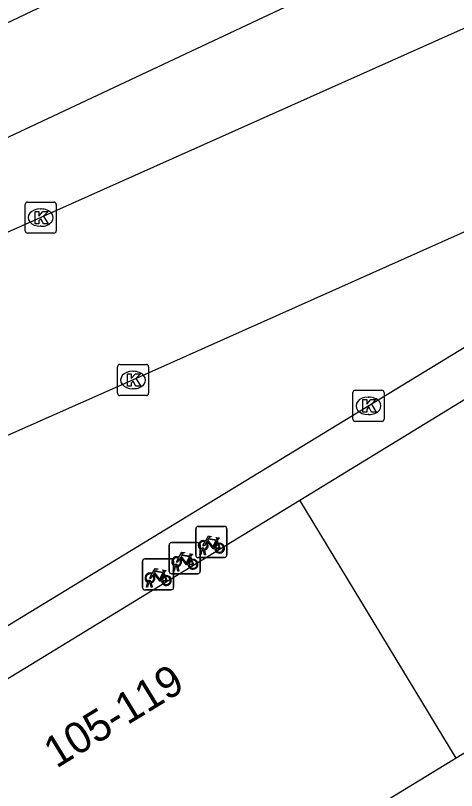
# Model space of a CAD drawing. Extents: x 159888 to 160757, y 384031 to 384746.
# Drawn here: x 160161.59 to 160175.76, y 384629.33 to 384654.24 of the extents above; entities that cross this region are included whole.
import ezdxf

# ---------------------------------------------------------------- set-up
doc = ezdxf.new("R2010")
doc.units = 0
for name, color, linetype in [('IMGEO_Fietsenrek', 7, 'Continuous'), ('IMGEO_Kolk', 7, 'Continuous'), ('IMGEO_Pand', 7, 'Continuous'), ('IMGEO_Pand_nummerreeks', 7, 'Continuous'), ('IMGEO_Rijbaan_lokaal_open', 7, 'Continuous'), ('IMGEO_Rijbaan_regionaal_gesloten', 7, 'Continuous'), ('IMGEO_Voetpad_open', 7, 'Continuous')]:
    doc.layers.add(name, color=color, linetype=linetype)

msp = doc.modelspace()

# ---------------------------------------------------------------- linework, layer by layer
at = {"layer": 'IMGEO_Fietsenrek'}
for p, q in [((160167.456, 384637.82), (160168.297, 384637.82)), ((160168.297, 384637.82), (160167.456, 384637.82)), ((160167.381, 384636.895), (160167.381, 384637.736)), ((160167.381, 384637.736), (160167.381, 384636.895)), ((160168.381, 384637.745), (160168.381, 384636.904)), ((160168.381, 384636.904), (160168.381, 384637.745)), ((160166.601, 384637.299), (160167.442, 384637.299)), ((160167.442, 384637.299), (160166.601, 384637.299)), ((160168.068, 384637.369), (160168.104, 384637.274)), ((160166.526, 384636.374), (160166.526, 384637.215)), ((160166.526, 384637.215), (160166.526, 384636.374)), ((160167.508, 384636.904), (160167.547, 384637.064)), ((160167.526, 384637.224), (160167.526, 384636.383)), ((160167.526, 384636.383), (160167.526, 384637.224)), ((160167.577, 384637.052), (160167.542, 384636.904)), ((160167.619, 384637.076), (160167.618, 384637.08)), ((160167.66, 384636.904), (160167.626, 384637.046)), ((160167.65, 384637.087), (160167.651, 384637.08)), ((160167.658, 384637.05), (160167.693, 384636.904)), ((160167.213, 384636.848), (160167.249, 384636.753)), ((160168.306, 384636.82), (160167.465, 384636.82)), ((160167.465, 384636.82), (160168.306, 384636.82)), ((160167.542, 384636.904), (160167.508, 384636.904)), ((160167.693, 384636.904), (160167.66, 384636.904)), ((160165.67, 384635.853), (160165.67, 384636.694)), ((160165.67, 384636.694), (160165.67, 384635.853)), ((160165.745, 384636.778), (160166.586, 384636.778)), ((160166.586, 384636.778), (160165.745, 384636.778)), ((160166.653, 384636.383), (160166.692, 384636.543)), ((160166.67, 384636.703), (160166.67, 384635.862)), ((160166.67, 384635.862), (160166.67, 384636.703)), ((160166.764, 384636.555), (160166.763, 384636.559)), ((160166.795, 384636.566), (160166.796, 384636.559)), ((160166.357, 384636.327), (160166.393, 384636.232)), ((160167.451, 384636.299), (160166.61, 384636.299)), ((160166.61, 384636.299), (160167.451, 384636.299)), ((160166.687, 384636.383), (160166.653, 384636.383)), ((160166.722, 384636.531), (160166.687, 384636.383)), ((160166.805, 384636.383), (160166.771, 384636.525)), ((160166.803, 384636.529), (160166.838, 384636.383)), ((160166.838, 384636.383), (160166.805, 384636.383)), ((160165.908, 384636.034), (160165.907, 384636.038)), ((160165.939, 384636.045), (160165.94, 384636.038)), ((160165.797, 384635.862), (160165.836, 384636.022)), ((160165.831, 384635.862), (160165.797, 384635.862)), ((160165.866, 384636.01), (160165.831, 384635.862)), ((160165.949, 384635.862), (160165.915, 384636.004)), ((160165.947, 384636.008), (160165.982, 384635.862)), ((160165.982, 384635.862), (160165.949, 384635.862)), ((160166.595, 384635.778), (160165.754, 384635.778)), ((160165.754, 384635.778), (160166.595, 384635.778))]:
    msp.add_line(p, q, dxfattribs=at)
for points in [[(160167.715, 384637.294), (160167.663, 384637.204), (160167.623, 384637.179), (160167.624, 384637.226), (160167.679, 384637.32)], [(160167.694, 384637.346), (160167.789, 384637.51), (160167.875, 384637.496), (160167.877, 384637.487), (160167.821, 384637.476), (160167.794, 384637.431), (160168.05, 384637.39)], [(160167.99, 384637.102), (160167.94, 384637.102), (160167.749, 384637.353), (160167.73, 384637.321)], [(160168.037, 384637.365), (160167.78, 384637.406), (160167.763, 384637.377), (160167.93, 384637.157), (160168.037, 384637.365)], [(160168.085, 384637.267), (160168.055, 384637.344), (160167.946, 384637.126), (160167.989, 384637.126)], [(160168.05, 384637.39), (160168.075, 384637.439), (160168.069, 384637.443), (160168.046, 384637.447), (160168.034, 384637.454), (160168.033, 384637.457), (160168.035, 384637.462), (160168.13, 384637.447), (160168.132, 384637.437), (160168.122, 384637.424), (160168.11, 384637.418), (160168.096, 384637.424), (160168.068, 384637.369)], [(160168.019, 384637.126), (160168.139, 384637.125), (160168.095, 384637.239)], [(160168.115, 384637.246), (160168.17, 384637.101), (160168.02, 384637.101)], [(160166.86, 384636.773), (160166.808, 384636.683), (160166.768, 384636.658), (160166.769, 384636.705), (160166.824, 384636.799)], [(160166.839, 384636.825), (160166.934, 384636.989), (160167.02, 384636.975), (160167.022, 384636.966), (160166.966, 384636.955), (160166.939, 384636.91), (160167.195, 384636.869)], [(160167.135, 384636.581), (160167.085, 384636.581), (160166.894, 384636.832), (160166.875, 384636.8)], [(160167.182, 384636.844), (160166.925, 384636.885), (160166.908, 384636.856), (160167.075, 384636.636), (160167.182, 384636.844)], [(160167.23, 384636.746), (160167.2, 384636.823), (160167.091, 384636.605), (160167.134, 384636.605)], [(160167.195, 384636.869), (160167.22, 384636.918), (160167.214, 384636.922), (160167.191, 384636.926), (160167.179, 384636.933), (160167.178, 384636.936), (160167.18, 384636.941), (160167.275, 384636.926), (160167.277, 384636.916), (160167.267, 384636.903), (160167.255, 384636.897), (160167.241, 384636.903), (160167.213, 384636.848)], [(160167.164, 384636.605), (160167.284, 384636.604), (160167.24, 384636.718)], [(160167.26, 384636.725), (160167.315, 384636.58), (160167.165, 384636.58)], [(160165.983, 384636.304), (160166.078, 384636.468), (160166.164, 384636.454), (160166.166, 384636.445), (160166.11, 384636.434), (160166.083, 384636.389), (160166.339, 384636.348)], [(160166.279, 384636.06), (160166.229, 384636.06), (160166.038, 384636.311), (160166.019, 384636.279)], [(160166.326, 384636.323), (160166.069, 384636.364), (160166.052, 384636.335), (160166.219, 384636.115), (160166.326, 384636.323)], [(160166.374, 384636.225), (160166.344, 384636.302), (160166.235, 384636.084), (160166.278, 384636.084)], [(160166.339, 384636.348), (160166.364, 384636.397), (160166.358, 384636.401), (160166.335, 384636.405), (160166.323, 384636.412), (160166.322, 384636.415), (160166.324, 384636.42), (160166.419, 384636.405), (160166.421, 384636.395), (160166.411, 384636.382), (160166.399, 384636.376), (160166.385, 384636.382), (160166.357, 384636.327)], [(160166.004, 384636.252), (160165.952, 384636.162), (160165.912, 384636.137), (160165.913, 384636.184), (160165.968, 384636.278)], [(160166.308, 384636.084), (160166.428, 384636.083), (160166.384, 384636.197)], [(160166.404, 384636.204), (160166.459, 384636.059), (160166.309, 384636.059)]]:
    msp.add_lwpolyline(points, dxfattribs=at)
for centre, radius, start, end in [((160167.459, 384637.742), 0.0779, 92.4484, 184.2845), ((160167.459, 384637.742), 0.0779, 92.4484, 184.2845), ((160168.303, 384637.742), 0.0779, 2.4484, 94.2845), ((160168.303, 384637.742), 0.0779, 2.4484, 94.2845), ((160166.604, 384637.221), 0.0779, 92.4484, 184.2845), ((160166.604, 384637.221), 0.0779, 92.4484, 184.2845), ((160167.448, 384637.221), 0.0779, 2.4484, 94.2845), ((160167.448, 384637.221), 0.0779, 2.4484, 94.2845), ((160167.621, 384637.205), 0.159, 62.6766, 242.1369), ((160167.621, 384637.205), 0.129, 63.3192, 238.903), ((160167.621, 384637.205), 0.129, 283.6043, 43.4302), ((160167.621, 384637.205), 0.159, 283.5766, 46.6042), ((160168.148, 384637.121), 0.159, 187.0065, 105.7708), ((160167.601, 384637.076), 0.0499, 12.8025, 158.6934), ((160167.621, 384637.205), 0.159, 253.9967, 271.7867), ((160167.601, 384637.076), 0.0174, 12.8025, 163.4502), ((160167.621, 384637.205), 0.129, 253.415, 269.0204), ((160168.148, 384637.121), 0.159, 113.3408, 178.3217), ((160168.148, 384637.121), 0.129, 113.923, 177.9556), ((160168.148, 384637.121), 0.129, 188.6715, 104.5883), ((160166.766, 384636.684), 0.159, 62.6766, 242.1369), ((160166.766, 384636.684), 0.129, 63.3192, 238.903), ((160166.766, 384636.684), 0.159, 283.5766, 46.6042), ((160167.459, 384636.898), 0.0779, 182.4484, 274.2845), ((160167.459, 384636.898), 0.0779, 182.4484, 274.2845), ((160168.303, 384636.898), 0.0779, 272.4484, 4.2845), ((160168.303, 384636.898), 0.0779, 272.4484, 4.2845), ((160165.748, 384636.7), 0.0779, 92.4484, 184.2845), ((160165.748, 384636.7), 0.0779, 92.4484, 184.2845), ((160166.592, 384636.7), 0.0779, 2.4484, 94.2845), ((160166.592, 384636.7), 0.0779, 2.4484, 94.2845), ((160166.746, 384636.555), 0.0499, 12.8025, 158.6934), ((160166.746, 384636.555), 0.0174, 12.8025, 163.4502), ((160166.766, 384636.684), 0.129, 253.415, 269.0204), ((160166.766, 384636.684), 0.129, 283.6043, 43.4302), ((160167.293, 384636.6), 0.159, 113.3408, 178.3217), ((160167.293, 384636.6), 0.159, 187.0065, 105.7708), ((160167.293, 384636.6), 0.129, 113.923, 177.9556), ((160167.293, 384636.6), 0.129, 188.6715, 104.5883), ((160165.91, 384636.163), 0.159, 62.6766, 242.1369), ((160165.91, 384636.163), 0.129, 63.3192, 238.903), ((160166.604, 384636.377), 0.0779, 182.4484, 274.2845), ((160166.604, 384636.377), 0.0779, 182.4484, 274.2845), ((160166.766, 384636.684), 0.159, 253.9967, 271.7867), ((160167.448, 384636.377), 0.0779, 272.4484, 4.2845), ((160167.448, 384636.377), 0.0779, 272.4484, 4.2845), ((160165.89, 384636.034), 0.0499, 12.8025, 158.6934), ((160165.89, 384636.034), 0.0174, 12.8025, 163.4502), ((160165.91, 384636.163), 0.129, 253.415, 269.0204), ((160165.91, 384636.163), 0.129, 283.6043, 43.4302), ((160165.91, 384636.163), 0.159, 283.5766, 46.6042), ((160166.437, 384636.079), 0.159, 113.3408, 178.3217), ((160166.437, 384636.079), 0.159, 187.0065, 105.7708), ((160166.437, 384636.079), 0.129, 113.923, 177.9556), ((160166.437, 384636.079), 0.129, 188.6715, 104.5883), ((160165.748, 384635.856), 0.0779, 182.4484, 274.2845), ((160165.748, 384635.856), 0.0779, 182.4484, 274.2845), ((160165.91, 384636.163), 0.159, 253.9967, 271.7867), ((160166.592, 384635.856), 0.0779, 272.4484, 4.2845), ((160166.592, 384635.856), 0.0779, 272.4484, 4.2845)]:
    msp.add_arc(centre, radius, start, end, dxfattribs=at)
at = {"layer": 'IMGEO_Kolk'}
for p, q in [((160161.973, 384648.243), (160162.825, 384648.243)), ((160161.898, 384647.317), (160161.898, 384648.169)), ((160162.386, 384648.023), (160162.411, 384648.023)), ((160162.899, 384648.169), (160162.899, 384647.317)), ((160162.409, 384647.463), (160162.384, 384647.463)), ((160162.825, 384647.243), (160161.973, 384647.243)), ((160164.941, 384643.023), (160165.793, 384643.023)), ((160164.866, 384642.097), (160164.866, 384642.949)), ((160165.354, 384642.803), (160165.379, 384642.803)), ((160165.867, 384642.949), (160165.867, 384642.097)), ((160165.793, 384642.023), (160164.941, 384642.023)), ((160165.377, 384642.243), (160165.352, 384642.243)), ((160172.432, 384641.267), (160172.432, 384642.119)), ((160172.507, 384642.193), (160173.359, 384642.193)), ((160173.433, 384642.119), (160173.433, 384641.267)), ((160172.92, 384641.973), (160172.945, 384641.973)), ((160172.943, 384641.413), (160172.918, 384641.413)), ((160173.359, 384641.193), (160172.507, 384641.193))]:
    msp.add_line(p, q, dxfattribs=at)
for points in [[(160161.973, 384648.243), (160162.825, 384648.243)], [(160161.898, 384647.317), (160161.898, 384648.169)], [(160162.899, 384648.169), (160162.899, 384647.317)], [(160162.219, 384647.943), (160162.342, 384647.943), (160162.342, 384647.792), (160162.472, 384647.943), (160162.636, 384647.943), (160162.49, 384647.792), (160162.643, 384647.543), (160162.491, 384647.543), (160162.406, 384647.707), (160162.342, 384647.64), (160162.342, 384647.543), (160162.219, 384647.543), (160162.219, 384647.943)], [(160162.825, 384647.243), (160161.973, 384647.243)], [(160164.941, 384643.023), (160165.793, 384643.023)], [(160164.866, 384642.097), (160164.866, 384642.949)], [(160165.867, 384642.949), (160165.867, 384642.097)], [(160165.187, 384642.723), (160165.31, 384642.723), (160165.31, 384642.572), (160165.44, 384642.723), (160165.604, 384642.723), (160165.458, 384642.572), (160165.611, 384642.323), (160165.459, 384642.323), (160165.374, 384642.487), (160165.31, 384642.42), (160165.31, 384642.323), (160165.187, 384642.323), (160165.187, 384642.723)], [(160165.793, 384642.023), (160164.941, 384642.023)], [(160172.432, 384641.267), (160172.432, 384642.119)], [(160172.507, 384642.193), (160173.359, 384642.193)], [(160173.433, 384642.119), (160173.433, 384641.267)], [(160172.753, 384641.893), (160172.876, 384641.893), (160172.876, 384641.742), (160173.006, 384641.893), (160173.17, 384641.893), (160173.024, 384641.742), (160173.177, 384641.493), (160173.025, 384641.493), (160172.94, 384641.657), (160172.876, 384641.59), (160172.876, 384641.493), (160172.753, 384641.493), (160172.753, 384641.893)], [(160173.359, 384641.193), (160172.507, 384641.193)]]:
    msp.add_lwpolyline(points, dxfattribs=at)
for centre, start, end in [((160161.975, 384648.167), 91.552, 178.448), ((160161.975, 384648.167), 91.552, 178.448), ((160162.823, 384648.167), 1.552, 88.448), ((160162.823, 384648.167), 1.552, 88.448), ((160161.975, 384647.319), 181.552, 268.448), ((160161.975, 384647.319), 181.552, 268.448), ((160162.823, 384647.319), 271.552, 358.448), ((160162.823, 384647.319), 271.552, 358.448), ((160164.943, 384642.947), 91.552, 178.448), ((160164.943, 384642.947), 91.552, 178.448), ((160165.791, 384642.947), 1.552, 88.448), ((160165.791, 384642.947), 1.552, 88.448), ((160164.943, 384642.099), 181.552, 268.448), ((160164.943, 384642.099), 181.552, 268.448), ((160165.791, 384642.099), 271.552, 358.448), ((160165.791, 384642.099), 271.552, 358.448), ((160172.509, 384642.117), 91.552, 178.448), ((160172.509, 384642.117), 91.552, 178.448), ((160173.357, 384642.117), 1.552, 88.448), ((160173.357, 384642.117), 1.552, 88.448), ((160172.509, 384641.269), 181.552, 268.448), ((160172.509, 384641.269), 181.552, 268.448), ((160173.357, 384641.269), 271.552, 358.448), ((160173.357, 384641.269), 271.552, 358.448)]:
    msp.add_arc(centre, 0.0765, start, end, dxfattribs=at)
for centre, major_axis, ratio, start_param, end_param in [((160162.385, 384647.743), (-0.387, 0.002), 0.722429, 4.712389, 7.853982), ((160162.41, 384647.743), (-0.39, 0.002), 0.717154, 1.570796, 4.712389), ((160165.353, 384642.523), (-0.387, 0.002), 0.722429, 4.712389, 7.853982), ((160165.378, 384642.523), (-0.39, 0.002), 0.717154, 1.570796, 4.712389), ((160172.919, 384641.693), (-0.387, 0.002), 0.722429, 4.712389, 7.853982), ((160172.944, 384641.693), (-0.39, 0.002), 0.717154, 1.570796, 4.712389)]:
    msp.add_ellipse(centre, major_axis=major_axis, ratio=ratio, start_param=start_param, end_param=end_param, dxfattribs=at)
at = {"layer": 'IMGEO_Pand'}
for points in [[(160170.722, 384638.665), (160183.718, 384646.606)], [(160157.726, 384630.724), (160170.722, 384638.665)], [(160175.75, 384630.369), (160170.722, 384638.665)], [(160188.748, 384638.307), (160175.75, 384630.369)], [(160175.75, 384630.369), (160162.752, 384622.431)]]:
    msp.add_lwpolyline(points, dxfattribs=at)
at = {"layer": 'IMGEO_Rijbaan_lokaal_open'}
for points in [[(160176.41, 384654.004), (160175.686, 384653.683), (160162.399, 384647.743), (160144.458, 384639.763), (160126.52, 384631.808), (160109.512, 384624.247), (160100.139, 384620.074), (160091.697, 384616.115), (160090.918, 384615.744)], [(160178.864, 384648.558), (160178.178, 384648.254), (160165.367, 384642.524), (160146.544, 384634.198), (160128.638, 384626.191), (160112.569, 384619.039), (160093.773, 384610.631), (160093.382, 384610.454)]]:
    msp.add_lwpolyline(points, dxfattribs=at)
at = {"layer": 'IMGEO_Rijbaan_regionaal_gesloten'}
for points in [[(160013.443, 384582.29), (160022.181, 384586.577), (160056.938, 384603.792), (160124.235, 384636.399), (160172.896, 384659.514), (160176.646, 384661.295), (160199.533, 384671.786), (160241.721, 384691.124)], [(160051.034, 384597.347), (160052.142, 384597.867), (160067.94, 384605.632), (160083.713, 384613.363), (160099.478, 384621.101), (160100.406, 384621.559), (160109.527, 384625.978), (160118.928, 384630.438), (160138.462, 384639.606), (160158.014, 384648.764), (160177.522, 384657.939), (160178.098, 384658.209), (160197.066, 384667.108), (160205.886, 384671.287)]]:
    msp.add_lwpolyline(points, dxfattribs=at)
at = {"layer": 'IMGEO_Voetpad_open'}
msp.add_lwpolyline([(160183.001, 384647.819), (160137.178, 384619.898), (160101.924, 384598.362)], dxfattribs=at)

# ---------------------------------------------------------------- texts
at = {"layer": 'IMGEO_Pand_nummerreeks'}
msp.add_text('105-119', height=1, rotation=31.4729, dxfattribs=at).set_placement((160162.902, 384630.025))

doc.saveas('drawing.dxf')
